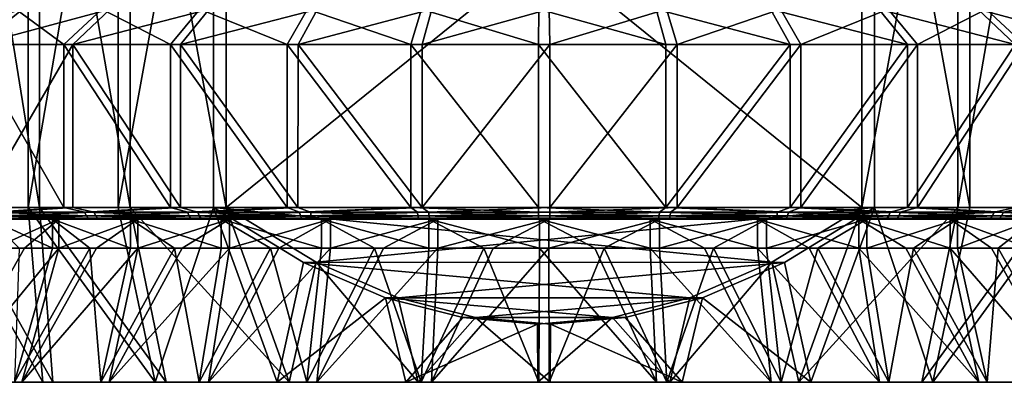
# Model space of a CAD drawing. Header units: metres. Extents: x -105 to 105, y -117 to 62.
# Tile 376 of 382: x 65.99 to 82.91, y 25.2 to 31.43. Entities that reach past the tile are written whole.
import ezdxf

# ---------------------------------------------------------------- set-up
doc = ezdxf.new("R2010")
doc.units = ezdxf.units.M
doc.layers.add('solid_509432_AD150_SW0001_01', color=7, linetype='CONTINUOUS')

msp = doc.modelspace()

# ---------------------------------------------------------------- linework, layer by layer
at = {"layer": 'solid_509432_AD150_SW0001_01'}
for points in [[(66.137978, 37.200001, -12.871583), (66.137978, 28.200001, -12.871583), (64.703178, 28.200001, -11.796444)], [(66.137978, 37.200001, -12.871583), (64.703178, 28.200001, -11.796444), (64.703178, 37.200001, -11.796444)], [(64.884377, 37.200001, 12.84654), (64.884377, 28.200001, 12.84654), (66.334839, 28.200001, 13.900463)], [(66.334839, 37.200001, 13.900463), (64.884377, 37.200001, 12.84654), (66.334839, 28.200001, 13.900463)], [(67.684135, 37.200001, -13.779483), (67.684135, 28.200001, -13.779483), (66.137978, 28.200001, -12.871583)], [(67.684135, 37.200001, -13.779483), (66.137978, 28.200001, -12.871583), (66.137978, 37.200001, -12.871583)], [(66.334839, 37.200001, 13.900463), (66.334839, 28.200001, 13.900463), (67.89418, 28.200001, 14.785527)], [(67.89418, 37.200001, 14.785527), (66.334839, 37.200001, 13.900463), (67.89418, 28.200001, 14.785527)], [(69.32209, 37.200001, -14.508655), (69.32209, 28.200001, -14.508655), (67.684135, 28.200001, -13.779483)], [(67.684135, 37.200001, -13.779483), (69.32209, 37.200001, -14.508655), (67.684135, 28.200001, -13.779483)], [(67.89418, 37.200001, 14.785527), (67.89418, 28.200001, 14.785527), (69.542679, 28.200001, 15.490534)], [(69.542679, 37.200001, 15.490534), (67.89418, 37.200001, 14.785527), (69.542679, 28.200001, 15.490534)], [(69.32209, 37.200001, -14.508655), (80.457321, 37.200001, -14.590534), (80.457321, 28.200001, -14.590534)], [(69.32209, 37.200001, -14.508655), (80.457321, 28.200001, -14.590534), (69.32209, 28.200001, -14.508655)], [(69.542679, 28.200001, 15.490534), (80.67791, 28.200001, 15.408655), (80.67791, 37.200001, 15.408655)], [(69.542679, 37.200001, 15.490534), (69.542679, 28.200001, 15.490534), (80.67791, 37.200001, 15.408655)], [(82.10582, 37.200001, -13.885528), (82.10582, 28.200001, -13.885528), (80.457321, 28.200001, -14.590534)], [(82.10582, 37.200001, -13.885528), (80.457321, 28.200001, -14.590534), (80.457321, 37.200001, -14.590534)], [(80.67791, 37.200001, 15.408655), (80.67791, 28.200001, 15.408655), (82.315865, 28.200001, 14.679482)], [(80.67791, 37.200001, 15.408655), (82.315865, 28.200001, 14.679482), (82.315865, 37.200001, 14.679482)], [(83.665161, 37.200001, -13.000463), (83.665161, 28.200001, -13.000463), (82.10582, 28.200001, -13.885528)], [(82.10582, 37.200001, -13.885528), (83.665161, 37.200001, -13.000463), (82.10582, 28.200001, -13.885528)], [(82.315865, 37.200001, 14.679482), (82.315865, 28.200001, 14.679482), (83.862022, 28.200001, 13.771583)], [(82.315865, 37.200001, 14.679482), (83.862022, 28.200001, 13.771583), (83.862022, 37.200001, 13.771583)], [(66.048622, 31.606218, 8.812734), (65.281357, 31, 9.529534), (63.919418, 31, 7.805997)], [(64.794197, 31.606218, 7.225257), (66.048622, 31.606218, 8.812734), (63.919418, 31, 7.805997)], [(65.926613, 31.606218, -7.780195), (65.148888, 31, -8.485635), (66.754074, 31, -9.985261)], [(67.547234, 31.606218, 10.172077), (66.908417, 31, 11.005393), (65.281357, 31, 9.529534)], [(66.048622, 31.606218, 8.812734), (67.547234, 31.606218, 10.172077), (65.281357, 31, 9.529534)], [(67.405075, 31.606218, -9.161429), (65.926613, 31.606218, -7.780195), (66.754074, 31, -9.985261)], [(67.405075, 31.606218, -9.161429), (66.754074, 31, -9.985261), (68.584175, 31, -11.200203)], [(69.24913, 31.606218, 11.266191), (68.756195, 31, 12.193291), (66.908417, 31, 11.005393)], [(67.547234, 31.606218, 10.172077), (69.24913, 31.606218, 11.266191), (66.908417, 31, 11.005393)], [(69.090698, 31.606218, -10.280453), (67.405075, 31.606218, -9.161429), (68.584175, 31, -11.200203)], [(69.090698, 31.606218, -10.280453), (68.584175, 31, -11.200203), (70.589264, 31, -12.097326)], [(71.107857, 31.606218, 12.065237), (70.774254, 31, 13.060832), (68.756195, 31, 12.193291)], [(69.24913, 31.606218, 11.266191), (71.107857, 31.606218, 12.065237), (68.756195, 31, 12.193291)], [(70.937469, 31.606218, -11.106745), (69.090698, 31.606218, -10.280453), (70.589264, 31, -12.097326)], [(70.937469, 31.606218, -11.106745), (70.589264, 31, -12.097326), (72.71463, 31, -12.652178)], [(73.072739, 31.606218, 12.547444), (72.907547, 31, 13.584369), (70.774254, 31, 13.060832)], [(71.107857, 31.606218, 12.065237), (73.072739, 31.606218, 12.547444), (70.774254, 31, 13.060832)], [(72.89505, 31.606218, -11.617795), (70.937469, 31.606218, -11.106745), (72.71463, 31, -12.652178)], [(72.89505, 31.606218, -11.617795), (72.71463, 31, -12.652178), (74.902206, 31, -12.849641)], [(72.89505, 31.606218, -11.617795), (74.902206, 31, -12.849641), (74.909927, 31.606218, -11.799669)], [(72.907547, 31, 13.584369), (75.090073, 31.606218, 12.699669), (75.097794, 31, 13.74964)], [(73.072739, 31.606218, 12.547444), (75.090073, 31.606218, 12.699669), (72.907547, 31, 13.584369)], [(74.909927, 31.606218, -11.799669), (74.902206, 31, -12.849641), (77.092453, 31, -12.684369)], [(76.927261, 31.606218, -11.647445), (74.909927, 31.606218, -11.799669), (77.092453, 31, -12.684369)], [(75.090073, 31.606218, 12.699669), (77.10495, 31.606218, 12.517795), (75.097794, 31, 13.74964)], [(77.10495, 31.606218, 12.517795), (77.28537, 31, 13.552178), (75.097794, 31, 13.74964)], [(76.927261, 31.606218, -11.647445), (77.092453, 31, -12.684369), (79.225746, 31, -12.160831)], [(78.892143, 31.606218, -11.165236), (76.927261, 31.606218, -11.647445), (79.225746, 31, -12.160831)], [(77.10495, 31.606218, 12.517795), (79.062531, 31.606218, 12.006744), (77.28537, 31, 13.552178)], [(79.062531, 31.606218, 12.006744), (79.410736, 31, 12.997327), (77.28537, 31, 13.552178)], [(78.892143, 31.606218, -11.165236), (79.225746, 31, -12.160831), (81.243805, 31, -11.293291)], [(80.75087, 31.606218, -10.366192), (78.892143, 31.606218, -11.165236), (81.243805, 31, -11.293291)], [(79.062531, 31.606218, 12.006744), (80.909302, 31.606218, 11.180452), (79.410736, 31, 12.997327)], [(80.909302, 31.606218, 11.180452), (81.415825, 31, 12.100203), (79.410736, 31, 12.997327)], [(80.75087, 31.606218, -10.366192), (81.243805, 31, -11.293291), (83.091583, 31, -10.105392)], [(82.452766, 31.606218, -9.272078), (80.75087, 31.606218, -10.366192), (83.091583, 31, -10.105392)], [(80.909302, 31.606218, 11.180452), (82.594925, 31.606218, 10.061429), (81.415825, 31, 12.100203)], [(82.594925, 31.606218, 10.061429), (83.245926, 31, 10.885261), (81.415825, 31, 12.100203)], [(82.452766, 31.606218, -9.272078), (83.091583, 31, -10.105392), (84.718643, 31, -8.629534)], [(83.951378, 31.606218, -7.912734), (82.452766, 31.606218, -9.272078), (84.718643, 31, -8.629534)], [(82.594925, 31.606218, 10.061429), (84.073387, 31.606218, 8.680195), (83.245926, 31, 10.885261)], [(65.148888, 31, -8.485635), (65.148903, 28.200001, -8.485652), (66.754021, 28.200001, -9.985219)], [(66.754074, 31, -9.985261), (65.148888, 31, -8.485635), (66.754021, 28.200001, -9.985219)], [(65.281357, 31, 9.529534), (66.908417, 31, 11.005393), (65.281372, 28.200001, 9.529552)], [(66.908417, 31, 11.005393), (66.908363, 28.200001, 11.005352), (65.281372, 28.200001, 9.529552)], [(66.754074, 31, -9.985261), (66.754021, 28.200001, -9.985219), (68.584061, 28.200001, -11.20014)], [(68.584175, 31, -11.200203), (66.754074, 31, -9.985261), (68.584061, 28.200001, -11.20014)], [(66.908417, 31, 11.005393), (68.756081, 28.200001, 12.19323), (66.908363, 28.200001, 11.005352)], [(66.908417, 31, 11.005393), (68.756195, 31, 12.193291), (68.756081, 28.200001, 12.19323)], [(68.584175, 31, -11.200203), (68.584061, 28.200001, -11.20014), (70.589119, 28.200001, -12.097276)], [(70.589264, 31, -12.097326), (68.584175, 31, -11.200203), (70.589119, 28.200001, -12.097276)], [(68.756195, 31, 12.193291), (70.774109, 28.200001, 13.060783), (68.756081, 28.200001, 12.19323)], [(68.756195, 31, 12.193291), (70.774254, 31, 13.060832), (70.774109, 28.200001, 13.060783)], [(70.589264, 31, -12.097326), (70.589119, 28.200001, -12.097276), (72.714493, 28.200001, -12.652154)], [(72.71463, 31, -12.652178), (70.589264, 31, -12.097326), (72.714493, 28.200001, -12.652154)], [(70.774254, 31, 13.060832), (72.90741, 28.200001, 13.584347), (70.774109, 28.200001, 13.060783)], [(70.774254, 31, 13.060832), (72.907547, 31, 13.584369), (72.90741, 28.200001, 13.584347)], [(72.71463, 31, -12.652178), (72.714493, 28.200001, -12.652154), (74.902206, 28.200001, -12.849641)], [(72.71463, 31, -12.652178), (74.902206, 28.200001, -12.849641), (74.902206, 31, -12.849641)], [(72.90741, 28.200001, 13.584347), (75.097794, 31, 13.74964), (75.097794, 28.200001, 13.74964)], [(72.907547, 31, 13.584369), (75.097794, 31, 13.74964), (72.90741, 28.200001, 13.584347)], [(74.902206, 31, -12.849641), (74.902206, 28.200001, -12.849641), (77.09259, 28.200001, -12.684347)], [(77.092453, 31, -12.684369), (74.902206, 31, -12.849641), (77.09259, 28.200001, -12.684347)], [(77.28537, 31, 13.552178), (77.285507, 28.200001, 13.552155), (75.097794, 28.200001, 13.74964)], [(75.097794, 31, 13.74964), (77.28537, 31, 13.552178), (75.097794, 28.200001, 13.74964)], [(79.225746, 31, -12.160831), (77.092453, 31, -12.684369), (77.09259, 28.200001, -12.684347)], [(79.225746, 31, -12.160831), (77.09259, 28.200001, -12.684347), (79.225891, 28.200001, -12.160783)], [(77.28537, 31, 13.552178), (79.410736, 31, 12.997327), (77.285507, 28.200001, 13.552155)], [(79.410736, 31, 12.997327), (79.410881, 28.200001, 12.997275), (77.285507, 28.200001, 13.552155)], [(81.243805, 31, -11.293291), (79.225746, 31, -12.160831), (79.225891, 28.200001, -12.160783)], [(81.243805, 31, -11.293291), (79.225891, 28.200001, -12.160783), (81.243919, 28.200001, -11.29323)], [(79.410736, 31, 12.997327), (81.415825, 31, 12.100203), (79.410881, 28.200001, 12.997275)], [(81.415825, 31, 12.100203), (81.415939, 28.200001, 12.10014), (79.410881, 28.200001, 12.997275)], [(83.091583, 31, -10.105392), (81.243805, 31, -11.293291), (81.243919, 28.200001, -11.29323)], [(83.091583, 31, -10.105392), (81.243919, 28.200001, -11.29323), (83.091637, 28.200001, -10.105351)], [(81.415825, 31, 12.100203), (83.245926, 31, 10.885261), (81.415939, 28.200001, 12.10014)], [(83.245926, 31, 10.885261), (83.245979, 28.200001, 10.885219), (81.415939, 28.200001, 12.10014)], [(64.703178, 28.200001, -11.796444), (66.391083, 25.200001, -11.217754), (64.671837, 25.200001, -9.727381)], [(64.703178, 28.200001, -11.796444), (66.137978, 28.200001, -12.871583), (66.391083, 25.200001, -11.217754)], [(64.884377, 28.200001, 12.84654), (64.822617, 25.200001, 10.778161), (66.563591, 25.200001, 12.243091)], [(66.334839, 28.200001, 13.900463), (64.884377, 28.200001, 12.84654), (66.563591, 25.200001, 12.243091)], [(65.53743, 28.123463, -8.87443), (66.754021, 28.200001, -9.985219), (65.148903, 28.200001, -8.485652)], [(65.675568, 28.123463, 9.912573), (65.281372, 28.200001, 9.529552), (66.908363, 28.200001, 11.005352)], [(65.53743, 28.123463, -8.87443), (67.112587, 28.123463, -10.239902), (66.754021, 28.200001, -9.985219)], [(67.138359, 28.058523, -10.204971), (67.112587, 28.123463, -10.239902), (65.53743, 28.123463, -8.87443)], [(65.568344, 28.058523, -8.84396), (67.138359, 28.058523, -10.204971), (65.53743, 28.123463, -8.87443)], [(67.270645, 28.123463, 11.254735), (65.675568, 28.123463, 9.912573), (66.908363, 28.200001, 11.005352)], [(65.706039, 28.058523, 9.881653), (65.675568, 28.123463, 9.912573), (67.270645, 28.123463, 11.254735)], [(67.295898, 28.058523, 11.219429), (65.706039, 28.058523, 9.881653), (67.270645, 28.123463, 11.254735)], [(66.137978, 28.200001, -12.871583), (68.322372, 25.200001, -12.420867), (66.391083, 25.200001, -11.217754)], [(66.137978, 28.200001, -12.871583), (67.684135, 28.200001, -13.779483), (68.322372, 25.200001, -12.420867)], [(66.334839, 28.200001, 13.900463), (66.563591, 25.200001, 12.243091), (68.512367, 25.200001, 13.417674)], [(67.89418, 28.200001, 14.785527), (66.334839, 28.200001, 13.900463), (68.512367, 25.200001, 13.417674)], [(67.112587, 28.123463, -10.239902), (68.584061, 28.200001, -11.20014), (66.754021, 28.200001, -9.985219)], [(67.270645, 28.123463, 11.254735), (66.908363, 28.200001, 11.005352), (68.756081, 28.200001, 12.19323)], [(67.112587, 28.123463, -10.239902), (68.881966, 28.123463, -11.342155), (68.584061, 28.200001, -11.20014)], [(68.901955, 28.058523, -11.303622), (68.881966, 28.123463, -11.342155), (67.112587, 28.123463, -10.239902)], [(67.138359, 28.058523, -10.204971), (68.901955, 28.058523, -11.303622), (67.112587, 28.123463, -10.239902)], [(69.056038, 28.123463, 12.330849), (67.270645, 28.123463, 11.254735), (68.756081, 28.200001, 12.19323)], [(67.295898, 28.058523, 11.219429), (67.270645, 28.123463, 11.254735), (69.056038, 28.123463, 12.330849)], [(69.075462, 28.058523, 12.292027), (67.295898, 28.058523, 11.219429), (69.056038, 28.123463, 12.330849)], [(67.684135, 28.200001, -13.779483), (69.32209, 28.200001, -14.508655), (68.322372, 25.200001, -12.420867)], [(67.89418, 28.200001, 14.785527), (68.512367, 25.200001, 13.417674), (70.62072, 25.200001, 14.272875)], [(69.542679, 28.200001, 15.490534), (67.89418, 28.200001, 14.785527), (70.62072, 25.200001, 14.272875)], [(69.32209, 28.200001, -14.508655), (70.417923, 25.200001, -13.306981), (68.322372, 25.200001, -12.420867)], [(68.881966, 28.123463, -11.342155), (70.589119, 28.200001, -12.097276), (68.584061, 28.200001, -11.20014)], [(69.056038, 28.123463, 12.330849), (68.756081, 28.200001, 12.19323), (70.774109, 28.200001, 13.060783)], [(68.881966, 28.123463, -11.342155), (70.801987, 28.123463, -12.154046), (70.589119, 28.200001, -12.097276)], [(70.815704, 28.058523, -12.11286), (70.801987, 28.123463, -12.154046), (68.881966, 28.123463, -11.342155)], [(68.901955, 28.058523, -11.303622), (70.815704, 28.058523, -12.11286), (68.881966, 28.123463, -11.342155)], [(70.987793, 28.123463, 13.114417), (69.056038, 28.123463, 12.330849), (70.774109, 28.200001, 13.060783)], [(69.075462, 28.058523, 12.292027), (69.056038, 28.123463, 12.330849), (70.987793, 28.123463, 13.114417)], [(71.0009, 28.058523, 13.073033), (69.075462, 28.058523, 12.292027), (70.987793, 28.123463, 13.114417)], [(70.870224, 27.25848, -14.520039), (70.417923, 25.200001, -13.306981), (69.32209, 28.200001, -14.508655)], [(69.32209, 28.200001, -14.508655), (80.457321, 28.200001, -14.590534), (78.913452, 27.260691, -14.579182)], [(70.870224, 27.25848, -14.520039), (69.32209, 28.200001, -14.508655), (78.913452, 27.260691, -14.579182)], [(71.086548, 27.260691, 15.479181), (69.542679, 28.200001, 15.490534), (70.62072, 25.200001, 14.272875)], [(71.086548, 27.260691, 15.479181), (80.67791, 28.200001, 15.408655), (69.542679, 28.200001, 15.490534)], [(70.801987, 28.123463, -12.154046), (72.714493, 28.200001, -12.652154), (70.589119, 28.200001, -12.097276)], [(70.987793, 28.123463, 13.114417), (70.774109, 28.200001, 13.060783), (72.90741, 28.200001, 13.584347)], [(70.801987, 28.123463, -12.154046), (72.825378, 28.123463, -12.655582), (72.714493, 28.200001, -12.652154)], [(72.832489, 28.058523, -12.612758), (72.825378, 28.123463, -12.655582), (70.801987, 28.123463, -12.154046)], [(70.815704, 28.058523, -12.11286), (72.832489, 28.058523, -12.612758), (70.801987, 28.123463, -12.154046)], [(73.018341, 28.123463, 13.586144), (70.987793, 28.123463, 13.114417), (72.90741, 28.200001, 13.584347)], [(71.0009, 28.058523, 13.073033), (70.987793, 28.123463, 13.114417), (73.018341, 28.123463, 13.586144)], [(73.024811, 28.058523, 13.54322), (71.0009, 28.058523, 13.073033), (73.018341, 28.123463, 13.586144)], [(71.086548, 27.260691, 15.479181), (79.129776, 27.25848, 15.420038), (80.67791, 28.200001, 15.408655)], [(74.902321, 28.123463, -12.834416), (74.902206, 28.200001, -12.849641), (72.714493, 28.200001, -12.652154)], [(72.825378, 28.123463, -12.655582), (74.902321, 28.123463, -12.834416), (72.714493, 28.200001, -12.652154)], [(74.902634, 28.058523, -12.791008), (74.902321, 28.123463, -12.834416), (72.825378, 28.123463, -12.655582)], [(72.832489, 28.058523, -12.612758), (74.902634, 28.058523, -12.791008), (72.825378, 28.123463, -12.655582)], [(73.018341, 28.123463, 13.586144), (72.90741, 28.200001, 13.584347), (75.097794, 28.200001, 13.74964)], [(75.097679, 28.123463, 13.734417), (73.018341, 28.123463, 13.586144), (75.097794, 28.200001, 13.74964)], [(73.024811, 28.058523, 13.54322), (73.018341, 28.123463, 13.586144), (75.097679, 28.123463, 13.734417)], [(75.097366, 28.058523, 13.691008), (73.024811, 28.058523, 13.54322), (75.097679, 28.123463, 13.734417)], [(76.981659, 28.123463, -12.686145), (77.09259, 28.200001, -12.684347), (74.902206, 28.200001, -12.849641)], [(76.981659, 28.123463, -12.686145), (74.902206, 28.200001, -12.849641), (74.902321, 28.123463, -12.834416)], [(76.975189, 28.058523, -12.64322), (74.902321, 28.123463, -12.834416), (74.902634, 28.058523, -12.791008)], [(76.975189, 28.058523, -12.64322), (76.981659, 28.123463, -12.686145), (74.902321, 28.123463, -12.834416)], [(77.174622, 28.123463, 13.555583), (75.097366, 28.058523, 13.691008), (75.097679, 28.123463, 13.734417)], [(77.167511, 28.058523, 13.512758), (75.097366, 28.058523, 13.691008), (77.174622, 28.123463, 13.555583)], [(75.097679, 28.123463, 13.734417), (75.097794, 28.200001, 13.74964), (77.285507, 28.200001, 13.552155)], [(77.174622, 28.123463, 13.555583), (75.097679, 28.123463, 13.734417), (77.285507, 28.200001, 13.552155)], [(76.975189, 28.058523, -12.64322), (78.9991, 28.058523, -12.173034), (76.981659, 28.123463, -12.686145)], [(76.981659, 28.123463, -12.686145), (79.012207, 28.123463, -12.214417), (77.09259, 28.200001, -12.684347)], [(78.9991, 28.058523, -12.173034), (79.012207, 28.123463, -12.214417), (76.981659, 28.123463, -12.686145)], [(79.012207, 28.123463, -12.214417), (79.225891, 28.200001, -12.160783), (77.09259, 28.200001, -12.684347)], [(77.167511, 28.058523, 13.512758), (77.174622, 28.123463, 13.555583), (79.198013, 28.123463, 13.054046)], [(79.184296, 28.058523, 13.01286), (77.167511, 28.058523, 13.512758), (79.198013, 28.123463, 13.054046)], [(79.198013, 28.123463, 13.054046), (77.174622, 28.123463, 13.555583), (77.285507, 28.200001, 13.552155)], [(79.198013, 28.123463, 13.054046), (77.285507, 28.200001, 13.552155), (79.410881, 28.200001, 12.997275)], [(78.913452, 27.260691, -14.579182), (80.457321, 28.200001, -14.590534), (79.37928, 25.200001, -13.372875)], [(78.9991, 28.058523, -12.173034), (80.924538, 28.058523, -11.392026), (79.012207, 28.123463, -12.214417)], [(79.012207, 28.123463, -12.214417), (80.943962, 28.123463, -11.430849), (79.225891, 28.200001, -12.160783)], [(80.924538, 28.058523, -11.392026), (80.943962, 28.123463, -11.430849), (79.012207, 28.123463, -12.214417)], [(80.67791, 28.200001, 15.408655), (79.129776, 27.25848, 15.420038), (79.582077, 25.200001, 14.206981)], [(79.184296, 28.058523, 13.01286), (79.198013, 28.123463, 13.054046), (81.118034, 28.123463, 12.242155)], [(81.098045, 28.058523, 12.203623), (79.184296, 28.058523, 13.01286), (81.118034, 28.123463, 12.242155)], [(81.118034, 28.123463, 12.242155), (79.198013, 28.123463, 13.054046), (79.410881, 28.200001, 12.997275)], [(80.943962, 28.123463, -11.430849), (81.243919, 28.200001, -11.29323), (79.225891, 28.200001, -12.160783)], [(82.10582, 28.200001, -13.885528), (81.487633, 25.200001, -12.517673), (79.37928, 25.200001, -13.372875)], [(80.457321, 28.200001, -14.590534), (82.10582, 28.200001, -13.885528), (79.37928, 25.200001, -13.372875)], [(81.118034, 28.123463, 12.242155), (79.410881, 28.200001, 12.997275), (81.415939, 28.200001, 12.10014)], [(80.67791, 28.200001, 15.408655), (79.582077, 25.200001, 14.206981), (81.677628, 25.200001, 13.320868)], [(82.315865, 28.200001, 14.679482), (80.67791, 28.200001, 15.408655), (81.677628, 25.200001, 13.320868)], [(80.924538, 28.058523, -11.392026), (82.704102, 28.058523, -10.319429), (80.943962, 28.123463, -11.430849)], [(80.943962, 28.123463, -11.430849), (82.729355, 28.123463, -10.354735), (81.243919, 28.200001, -11.29323)], [(82.704102, 28.058523, -10.319429), (82.729355, 28.123463, -10.354735), (80.943962, 28.123463, -11.430849)], [(81.098045, 28.058523, 12.203623), (81.118034, 28.123463, 12.242155), (82.887413, 28.123463, 11.139903)], [(82.861641, 28.058523, 11.104972), (81.098045, 28.058523, 12.203623), (82.887413, 28.123463, 11.139903)], [(82.887413, 28.123463, 11.139903), (81.118034, 28.123463, 12.242155), (81.415939, 28.200001, 12.10014)], [(82.729355, 28.123463, -10.354735), (83.091637, 28.200001, -10.105351), (81.243919, 28.200001, -11.29323)], [(82.887413, 28.123463, 11.139903), (81.415939, 28.200001, 12.10014), (83.245979, 28.200001, 10.885219)], [(83.665161, 28.200001, -13.000463), (83.436409, 25.200001, -11.343091), (81.487633, 25.200001, -12.517673)], [(82.10582, 28.200001, -13.885528), (83.665161, 28.200001, -13.000463), (81.487633, 25.200001, -12.517673)], [(83.862022, 28.200001, 13.771583), (81.677628, 25.200001, 13.320868), (83.608917, 25.200001, 12.117754)], [(83.862022, 28.200001, 13.771583), (82.315865, 28.200001, 14.679482), (81.677628, 25.200001, 13.320868)], [(82.704102, 28.058523, -10.319429), (84.293961, 28.058523, -8.981652), (82.729355, 28.123463, -10.354735)], [(82.729355, 28.123463, -10.354735), (84.324432, 28.123463, -9.012573), (83.091637, 28.200001, -10.105351)], [(84.293961, 28.058523, -8.981652), (84.324432, 28.123463, -9.012573), (82.729355, 28.123463, -10.354735)], [(82.861641, 28.058523, 11.104972), (82.887413, 28.123463, 11.139903), (84.46257, 28.123463, 9.774429)], [(84.431656, 28.058523, 9.74396), (82.861641, 28.058523, 11.104972), (84.46257, 28.123463, 9.774429)], [(84.46257, 28.123463, 9.774429), (82.887413, 28.123463, 11.139903), (83.245979, 28.200001, 10.885219)], [(65.614624, 28.015163, -8.798356), (65.299408, 28, -8.353887), (66.881363, 28, -9.830936)], [(66.560242, 28, -6.526601), (66.881363, 28, -9.830936), (65.299408, 28, -8.353887)], [(65.476952, 28, -4.954995), (66.560242, 28, -6.526601), (65.299408, 28, -8.353887)], [(65.751648, 28.015163, 9.835372), (67.033424, 28, 10.849216), (65.429924, 28, 9.395589)], [(65.557465, 28, 5.994452), (65.429924, 28, 9.395589), (67.033424, 28, 10.849216)], [(66.560249, 27.5, -6.526613), (66.560242, 28, -6.526601), (65.476952, 28, -4.954995)], [(66.560249, 27.5, -6.526613), (65.476952, 28, -4.954995), (65.984406, 27.5, -5.764625)], [(66.66375, 28, 7.549958), (65.557465, 28, 5.994452), (67.033424, 28, 10.849216)], [(65.557465, 27.5, 5.994463), (65.557465, 28, 5.994452), (66.66375, 28, 7.549958)], [(65.557465, 27.5, 5.994463), (66.66375, 28, 7.549958), (66.076767, 27.5, 6.796532)], [(67.176941, 28.015163, -10.152689), (67.138359, 28.058523, -10.204971), (65.568344, 28.058523, -8.84396)], [(65.614624, 28.015163, -8.798356), (67.176941, 28.015163, -10.152689), (65.568344, 28.058523, -8.84396)], [(65.614624, 28.015163, -8.798356), (66.881363, 28, -9.830936), (67.176941, 28.015163, -10.152689)], [(65.751648, 28.015163, 9.835372), (65.706039, 28.058523, 9.881653), (67.295898, 28.058523, 11.219429)], [(67.333702, 28.015163, 11.166584), (65.751648, 28.015163, 9.835372), (67.295898, 28.058523, 11.219429)], [(67.333702, 28.015163, 11.166584), (67.033424, 28, 10.849216), (65.751648, 28.015163, 9.835372)], [(66.076767, 27.5, 6.796532), (66.66375, 28, 7.549958), (66.663757, 27.5, 7.54997)], [(66.560242, 28, -6.526601), (67.900009, 28, -7.886221), (66.881363, 28, -9.830936)], [(67.900017, 27.5, -7.886232), (67.900009, 28, -7.886221), (66.560242, 28, -6.526601)], [(67.200485, 27.5, -7.235705), (66.560242, 28, -6.526601), (66.560249, 27.5, -6.526613)], [(67.900017, 27.5, -7.886232), (66.560242, 28, -6.526601), (67.200485, 27.5, -7.235705)], [(68.023361, 28, 8.889729), (66.66375, 28, 7.549958), (67.033424, 28, 10.849216)], [(66.663757, 27.5, 7.54997), (66.66375, 28, 7.549958), (68.023361, 28, 8.889729)], [(66.663757, 27.5, 7.54997), (68.023361, 28, 8.889729), (67.314354, 27.5, 8.24957)], [(67.176941, 28.015163, -10.152689), (66.881363, 28, -9.830936), (68.685089, 28, -11.02745)], [(67.900009, 28, -7.886221), (68.685089, 28, -11.02745), (66.881363, 28, -9.830936)], [(67.333702, 28.015163, 11.166584), (68.854553, 28, 12.019073), (67.033424, 28, 10.849216)], [(68.023361, 28, 8.889729), (67.033424, 28, 10.849216), (68.854553, 28, 12.019073)], [(68.931877, 28.015163, -11.245949), (68.901955, 28.058523, -11.303622), (67.138359, 28.058523, -10.204971)], [(67.176941, 28.015163, -10.152689), (68.931877, 28.015163, -11.245949), (67.138359, 28.058523, -10.204971)], [(67.176941, 28.015163, -10.152689), (68.685089, 28, -11.02745), (68.931877, 28.015163, -11.245949)], [(67.333702, 28.015163, 11.166584), (67.295898, 28.058523, 11.219429), (69.075462, 28.058523, 12.292027)], [(67.314354, 27.5, 8.24957), (68.023361, 28, 8.889729), (68.023376, 27.5, 8.889739)], [(69.10453, 28.015163, 12.233918), (67.333702, 28.015163, 11.166584), (69.075462, 28.058523, 12.292027)], [(69.10453, 28.015163, 12.233918), (68.854553, 28, 12.019073), (67.333702, 28.015163, 11.166584)], [(67.900009, 28, -7.886221), (69.455513, 28, -8.992517), (68.685089, 28, -11.02745)], [(69.455521, 27.5, -8.992525), (69.455513, 28, -8.992517), (67.900009, 28, -7.886221)], [(68.653465, 27.5, -8.473228), (67.900009, 28, -7.886221), (67.900017, 27.5, -7.886232)], [(69.455521, 27.5, -8.992525), (67.900009, 28, -7.886221), (68.653465, 27.5, -8.473228)], [(69.594971, 28, 9.973031), (68.023361, 28, 8.889729), (68.854553, 28, 12.019073)], [(68.023376, 27.5, 8.889739), (68.023361, 28, 8.889729), (69.594971, 28, 9.973031)], [(68.023376, 27.5, 8.889739), (69.594971, 28, 9.973031), (68.78537, 27.5, 9.465591)], [(68.931877, 28.015163, -11.245949), (68.685089, 28, -11.02745), (70.660614, 28, -11.910409)], [(69.455513, 28, -8.992517), (70.660614, 28, -11.910409), (68.685089, 28, -11.02745)], [(68.78537, 27.5, 9.465591), (69.594971, 28, 9.973031), (69.594978, 27.5, 9.973039)], [(69.10453, 28.015163, 12.233918), (70.84285, 28, 12.872886), (68.854553, 28, 12.019073)], [(69.594971, 28, 9.973031), (68.854553, 28, 12.019073), (70.84285, 28, 12.872886)], [(70.836235, 28.015163, -12.051215), (70.815704, 28.058523, -12.11286), (68.901955, 28.058523, -11.303622)], [(68.931877, 28.015163, -11.245949), (70.836235, 28.015163, -12.051215), (68.901955, 28.058523, -11.303622)], [(68.931877, 28.015163, -11.245949), (70.660614, 28, -11.910409), (70.836235, 28.015163, -12.051215)], [(69.10453, 28.015163, 12.233918), (69.075462, 28.058523, 12.292027), (71.0009, 28.058523, 13.073033)], [(71.020523, 28.015163, 13.011093), (69.10453, 28.015163, 12.233918), (71.0009, 28.058523, 13.073033)], [(71.020523, 28.015163, 13.011093), (70.84285, 28, 12.872886), (69.10453, 28.015163, 12.233918)], [(69.455513, 28, -8.992517), (71.179459, 28, -9.811871), (70.660614, 28, -11.910409)], [(71.179474, 27.5, -9.811873), (71.179459, 28, -9.811871), (69.455513, 28, -8.992517)], [(70.299332, 27.5, -9.439701), (69.455513, 28, -8.992517), (69.455521, 27.5, -8.992525)], [(71.179474, 27.5, -9.811873), (69.455513, 28, -8.992517), (70.299332, 27.5, -9.439701)], [(71.33078, 28, 10.766944), (69.594971, 28, 9.973031), (70.84285, 28, 12.872886)], [(69.594978, 27.5, 9.973039), (69.594971, 28, 9.973031), (71.33078, 28, 10.766944)], [(69.594978, 27.5, 9.973039), (71.33078, 28, 10.766944), (70.445274, 27.5, 10.407758)], [(70.445274, 27.5, 10.407758), (71.33078, 28, 10.766944), (71.330788, 27.5, 10.766947)], [(70.836235, 28.015163, -12.051215), (70.660614, 28, -11.910409), (71.69677, 28, -12.226697)], [(71.179459, 28, -9.811871), (71.69677, 28, -12.226697), (70.660614, 28, -11.910409)], [(72.843124, 28.015163, -12.54866), (72.832489, 28.058523, -12.612758), (70.815704, 28.058523, -12.11286)], [(70.836235, 28.015163, -12.051215), (72.843124, 28.015163, -12.54866), (70.815704, 28.058523, -12.11286)], [(70.836235, 28.015163, -12.051215), (71.69677, 28, -12.226697), (72.755714, 28, -12.456324)], [(70.836235, 28.015163, -12.051215), (72.755714, 28, -12.456324), (72.843124, 28.015163, -12.54866)], [(71.020523, 28.015163, 13.011093), (71.883545, 28, 13.173903), (70.84285, 28, 12.872886)], [(71.33078, 28, 10.766944), (70.84285, 28, 12.872886), (71.883545, 28, 13.173903)], [(71.020523, 28.015163, 13.011093), (71.0009, 28.058523, 13.073033), (73.024811, 28.058523, 13.54322)], [(73.034508, 28.015163, 13.478972), (71.020523, 28.015163, 13.011093), (73.024811, 28.058523, 13.54322)], [(73.034508, 28.015163, 13.478972), (71.883545, 28, 13.173903), (71.020523, 28.015163, 13.011093)], [(71.179459, 28, -9.811871), (73.01944, 28, -10.319396), (71.69677, 28, -12.226697)], [(73.019447, 27.5, -10.319397), (73.01944, 28, -10.319396), (71.179459, 28, -9.811871)], [(72.088104, 27.5, -10.105727), (71.179459, 28, -9.811871), (71.179474, 27.5, -9.811873)], [(73.019447, 27.5, -10.319397), (71.179459, 28, -9.811871), (72.088104, 27.5, -10.105727)], [(71.33078, 28, 10.766944), (71.883545, 28, 13.173903), (72.945755, 28, 13.387932)], [(73.178024, 28, 11.247356), (71.33078, 28, 10.766944), (72.945755, 28, 13.387932)], [(71.330788, 27.5, 10.766947), (71.33078, 28, 10.766944), (73.178024, 28, 11.247356)], [(71.330788, 27.5, 10.766947), (73.178024, 28, 11.247356), (72.243645, 27.5, 11.047406)], [(73.01944, 28, -10.319396), (72.755714, 28, -12.456324), (71.69677, 28, -12.226697)], [(73.034508, 28.015163, 13.478972), (72.945755, 28, 13.387932), (71.883545, 28, 13.173903)], [(72.243645, 27.5, 11.047406), (73.178024, 28, 11.247356), (73.178032, 27.5, 11.247357)], [(72.843124, 28.015163, -12.54866), (72.755714, 28, -12.456324), (74.903679, 28, -12.649646)], [(74.903679, 28, -12.649646), (72.755714, 28, -12.456324), (74.919487, 28, -10.499704)], [(73.01944, 28, -10.319396), (74.919487, 28, -10.499704), (72.755714, 28, -12.456324)], [(74.903114, 28.015163, -12.726035), (74.902634, 28.058523, -12.791008), (72.832489, 28.058523, -12.612758)], [(72.843124, 28.015163, -12.54866), (74.903114, 28.015163, -12.726035), (72.832489, 28.058523, -12.612758)], [(72.843124, 28.015163, -12.54866), (74.903679, 28, -12.649646), (74.903114, 28.015163, -12.726035)], [(75.096886, 28.015163, 13.626036), (75.096321, 28, 13.549645), (72.945755, 28, 13.387932)], [(75.096886, 28.015163, 13.626036), (72.945755, 28, 13.387932), (73.034508, 28.015163, 13.478972)], [(73.178024, 28, 11.247356), (72.945755, 28, 13.387932), (75.096321, 28, 13.549645)], [(73.01944, 28, -10.319396), (74.919487, 27.5, -10.499704), (74.919487, 28, -10.499704)], [(73.965408, 27.5, -10.451015), (74.919487, 27.5, -10.499704), (73.01944, 28, -10.319396)], [(73.965408, 27.5, -10.451015), (73.01944, 28, -10.319396), (73.019447, 27.5, -10.319397)], [(73.034508, 28.015163, 13.478972), (73.024811, 28.058523, 13.54322), (75.097366, 28.058523, 13.691008)], [(75.096886, 28.015163, 13.626036), (73.034508, 28.015163, 13.478972), (75.097366, 28.058523, 13.691008)], [(73.178024, 28, 11.247356), (75.096321, 28, 13.549645), (75.080513, 28, 11.399704)], [(73.178032, 27.5, 11.247357), (73.178024, 28, 11.247356), (75.080513, 28, 11.399704)], [(73.178032, 27.5, 11.247357), (75.080513, 28, 11.399704), (74.125832, 27.5, 11.36505)], [(74.125832, 27.5, 11.36505), (75.080513, 28, 11.399704), (75.080513, 27.5, 11.399704)], [(76.965492, 28.015163, -12.578973), (74.902634, 28.058523, -12.791008), (74.903114, 28.015163, -12.726035)], [(76.965492, 28.015163, -12.578973), (76.975189, 28.058523, -12.64322), (74.902634, 28.058523, -12.791008)], [(74.903114, 28.015163, -12.726035), (74.903679, 28, -12.649646), (77.054245, 28, -12.487932)], [(76.965492, 28.015163, -12.578973), (74.903114, 28.015163, -12.726035), (77.054245, 28, -12.487932)], [(74.903679, 28, -12.649646), (74.919487, 28, -10.499704), (76.821976, 28, -10.347357)], [(77.054245, 28, -12.487932), (74.903679, 28, -12.649646), (76.821976, 28, -10.347357)], [(74.919487, 28, -10.499704), (74.919487, 27.5, -10.499704), (75.874168, 27.5, -10.465051)], [(74.919487, 28, -10.499704), (75.874168, 27.5, -10.465051), (76.821968, 27.5, -10.347358)], [(76.821976, 28, -10.347357), (74.919487, 28, -10.499704), (76.821968, 27.5, -10.347358)], [(76.98056, 28, 11.219397), (76.034592, 27.5, 11.351015), (75.080513, 27.5, 11.399704)], [(75.080513, 28, 11.399704), (76.98056, 28, 11.219397), (75.080513, 27.5, 11.399704)], [(77.244286, 28, 13.356323), (76.98056, 28, 11.219397), (75.080513, 28, 11.399704)], [(77.244286, 28, 13.356323), (75.080513, 28, 11.399704), (75.096321, 28, 13.549645)], [(77.156876, 28.015163, 13.44866), (77.244286, 28, 13.356323), (75.096321, 28, 13.549645)], [(77.156876, 28.015163, 13.44866), (75.096321, 28, 13.549645), (75.096886, 28.015163, 13.626036)], [(77.167511, 28.058523, 13.512758), (75.096886, 28.015163, 13.626036), (75.097366, 28.058523, 13.691008)], [(77.156876, 28.015163, 13.44866), (75.096886, 28.015163, 13.626036), (77.167511, 28.058523, 13.512758)], [(76.98056, 28, 11.219397), (76.980553, 27.5, 11.219397), (76.034592, 27.5, 11.351015)], [(76.821976, 28, -10.347357), (76.821968, 27.5, -10.347358), (77.756355, 27.5, -10.147407)], [(76.821976, 28, -10.347357), (77.756355, 27.5, -10.147407), (78.669212, 27.5, -9.866947)], [(78.66922, 28, -9.866943), (76.821976, 28, -10.347357), (78.669212, 27.5, -9.866947)], [(77.054245, 28, -12.487932), (76.821976, 28, -10.347357), (78.66922, 28, -9.866943)], [(76.965492, 28.015163, -12.578973), (78.979477, 28.015163, -12.111094), (76.975189, 28.058523, -12.64322)], [(76.965492, 28.015163, -12.578973), (77.054245, 28, -12.487932), (78.116455, 28, -12.273903)], [(76.965492, 28.015163, -12.578973), (78.116455, 28, -12.273903), (78.979477, 28.015163, -12.111094)], [(78.979477, 28.015163, -12.111094), (78.9991, 28.058523, -12.173034), (76.975189, 28.058523, -12.64322)], [(78.820541, 28, 10.71187), (77.911896, 27.5, 11.005727), (76.980553, 27.5, 11.219397)], [(76.98056, 28, 11.219397), (78.820541, 28, 10.71187), (76.980553, 27.5, 11.219397)], [(78.30323, 28, 13.126697), (78.820541, 28, 10.71187), (76.98056, 28, 11.219397)], [(77.244286, 28, 13.356323), (78.30323, 28, 13.126697), (76.98056, 28, 11.219397)], [(78.116455, 28, -12.273903), (77.054245, 28, -12.487932), (78.66922, 28, -9.866943)], [(77.156876, 28.015163, 13.44866), (77.167511, 28.058523, 13.512758), (79.184296, 28.058523, 13.01286)], [(79.163765, 28.015163, 12.951215), (77.156876, 28.015163, 13.44866), (79.184296, 28.058523, 13.01286)], [(79.163765, 28.015163, 12.951215), (77.244286, 28, 13.356323), (77.156876, 28.015163, 13.44866)], [(79.163765, 28.015163, 12.951215), (78.30323, 28, 13.126697), (77.244286, 28, 13.356323)], [(78.820541, 28, 10.71187), (78.820526, 27.5, 10.711874), (77.911896, 27.5, 11.005727)], [(78.979477, 28.015163, -12.111094), (78.116455, 28, -12.273903), (79.15715, 28, -11.972886)], [(79.15715, 28, -11.972886), (78.116455, 28, -12.273903), (78.66922, 28, -9.866943)], [(79.163765, 28.015163, 12.951215), (79.339386, 28, 12.810409), (78.30323, 28, 13.126697)], [(78.30323, 28, 13.126697), (79.339386, 28, 12.810409), (78.820541, 28, 10.71187)], [(78.66922, 28, -9.866943), (78.669212, 27.5, -9.866947), (79.554726, 27.5, -9.507758)], [(78.66922, 28, -9.866943), (79.554726, 27.5, -9.507758), (80.405022, 27.5, -9.073038)], [(80.405029, 28, -9.073031), (78.66922, 28, -9.866943), (80.405022, 27.5, -9.073038)], [(79.15715, 28, -11.972886), (78.66922, 28, -9.866943), (80.405029, 28, -9.073031)], [(80.544487, 28, 9.892518), (79.700668, 27.5, 10.339702), (78.820526, 27.5, 10.711874)], [(78.820541, 28, 10.71187), (80.544487, 28, 9.892518), (78.820526, 27.5, 10.711874)], [(79.339386, 28, 12.810409), (80.544487, 28, 9.892518), (78.820541, 28, 10.71187)], [(78.979477, 28.015163, -12.111094), (80.89547, 28.015163, -11.333919), (78.9991, 28.058523, -12.173034)], [(78.979477, 28.015163, -12.111094), (79.15715, 28, -11.972886), (80.89547, 28.015163, -11.333919)], [(80.89547, 28.015163, -11.333919), (80.924538, 28.058523, -11.392026), (78.9991, 28.058523, -12.173034)], [(80.89547, 28.015163, -11.333919), (79.15715, 28, -11.972886), (81.145447, 28, -11.119074)], [(81.145447, 28, -11.119074), (79.15715, 28, -11.972886), (80.405029, 28, -9.073031)], [(79.163765, 28.015163, 12.951215), (79.184296, 28.058523, 13.01286), (81.098045, 28.058523, 12.203623)], [(81.068123, 28.015163, 12.145948), (79.163765, 28.015163, 12.951215), (81.098045, 28.058523, 12.203623)], [(81.068123, 28.015163, 12.145948), (79.339386, 28, 12.810409), (79.163765, 28.015163, 12.951215)], [(81.068123, 28.015163, 12.145948), (81.314911, 28, 11.927449), (79.339386, 28, 12.810409)], [(79.339386, 28, 12.810409), (81.314911, 28, 11.927449), (80.544487, 28, 9.892518)], [(80.544487, 28, 9.892518), (80.544479, 27.5, 9.892525), (79.700668, 27.5, 10.339702)], [(80.405029, 28, -9.073031), (80.405022, 27.5, -9.073038), (81.21463, 27.5, -8.565592)], [(80.405029, 28, -9.073031), (81.21463, 27.5, -8.565592), (81.976624, 27.5, -7.989739)], [(81.976639, 28, -7.989729), (80.405029, 28, -9.073031), (81.976624, 27.5, -7.989739)], [(81.145447, 28, -11.119074), (80.405029, 28, -9.073031), (81.976639, 28, -7.989729)], [(82.099991, 28, 8.786222), (81.346535, 27.5, 9.373227), (80.544479, 27.5, 9.892525)], [(80.544487, 28, 9.892518), (82.099991, 28, 8.786222), (80.544479, 27.5, 9.892525)], [(81.314911, 28, 11.927449), (82.099991, 28, 8.786222), (80.544487, 28, 9.892518)], [(80.89547, 28.015163, -11.333919), (82.666298, 28.015163, -10.266584), (80.924538, 28.058523, -11.392026)], [(80.89547, 28.015163, -11.333919), (81.145447, 28, -11.119074), (82.666298, 28.015163, -10.266584)], [(82.666298, 28.015163, -10.266584), (82.704102, 28.058523, -10.319429), (80.924538, 28.058523, -11.392026)], [(81.068123, 28.015163, 12.145948), (81.098045, 28.058523, 12.203623), (82.861641, 28.058523, 11.104972)], [(82.823059, 28.015163, 11.052689), (81.068123, 28.015163, 12.145948), (82.861641, 28.058523, 11.104972)], [(82.823059, 28.015163, 11.052689), (81.314911, 28, 11.927449), (81.068123, 28.015163, 12.145948)], [(82.666298, 28.015163, -10.266584), (81.145447, 28, -11.119074), (82.966576, 28, -9.949216)], [(82.966576, 28, -9.949216), (81.145447, 28, -11.119074), (81.976639, 28, -7.989729)], [(82.823059, 28.015163, 11.052689), (83.118637, 28, 10.730937), (81.314911, 28, 11.927449)], [(81.314911, 28, 11.927449), (83.118637, 28, 10.730937), (82.099991, 28, 8.786222)], [(82.099991, 28, 8.786222), (82.099983, 27.5, 8.786232), (81.346535, 27.5, 9.373227)], [(81.976639, 28, -7.989729), (81.976624, 27.5, -7.989739), (82.685646, 27.5, -7.34957)], [(81.976639, 28, -7.989729), (82.685646, 27.5, -7.34957), (83.336243, 27.5, -6.64997)], [(83.33625, 28, -6.649958), (81.976639, 28, -7.989729), (83.336243, 27.5, -6.64997)], [(82.966576, 28, -9.949216), (81.976639, 28, -7.989729), (83.33625, 28, -6.649958)], [(83.439758, 28, 7.426601), (82.799515, 27.5, 8.135705), (82.099983, 27.5, 8.786232)], [(82.099991, 28, 8.786222), (83.439758, 28, 7.426601), (82.099983, 27.5, 8.786232)], [(83.118637, 28, 10.730937), (83.439758, 28, 7.426601), (82.099991, 28, 8.786222)], [(82.666298, 28.015163, -10.266584), (84.248352, 28.015163, -8.935372), (82.704102, 28.058523, -10.319429)], [(82.666298, 28.015163, -10.266584), (82.966576, 28, -9.949216), (84.248352, 28.015163, -8.935372)], [(84.248352, 28.015163, -8.935372), (84.293961, 28.058523, -8.981652), (82.704102, 28.058523, -10.319429)], [(83.439758, 28, 7.426601), (83.439751, 27.5, 7.426613), (82.799515, 27.5, 8.135705)], [(82.823059, 28.015163, 11.052689), (82.861641, 28.058523, 11.104972), (84.431656, 28.058523, 9.74396)], [(84.385376, 28.015163, 9.698356), (82.823059, 28.015163, 11.052689), (84.431656, 28.058523, 9.74396)], [(84.385376, 28.015163, 9.698356), (83.118637, 28, 10.730937), (82.823059, 28.015163, 11.052689)], [(66.663757, 27.5, 7.54997), (66.028168, 25.200001, 8.831719), (64.770966, 25.200001, 7.240719)], [(66.076767, 27.5, 6.796532), (66.663757, 27.5, 7.54997), (64.770966, 25.200001, 7.240719)], [(65.557465, 27.5, 5.994463), (66.076767, 27.5, 6.796532), (64.770966, 25.200001, 7.240719)], [(67.200485, 27.5, -7.235705), (65.905884, 25.200001, -7.798877), (67.387665, 25.200001, -9.183235)], [(66.560249, 27.5, -6.526613), (65.984406, 27.5, -5.764625), (65.905884, 25.200001, -7.798877)], [(67.200485, 27.5, -7.235705), (66.560249, 27.5, -6.526613), (65.905884, 25.200001, -7.798877)], [(68.023376, 27.5, 8.889739), (67.530144, 25.200001, 10.194137), (66.028168, 25.200001, 8.831719)], [(67.314354, 27.5, 8.24957), (68.023376, 27.5, 8.889739), (66.028168, 25.200001, 8.831719)], [(66.663757, 27.5, 7.54997), (67.314354, 27.5, 8.24957), (66.028168, 25.200001, 8.831719)], [(67.900017, 27.5, -7.886232), (67.200485, 27.5, -7.235705), (67.387665, 25.200001, -9.183235)], [(68.653465, 27.5, -8.473228), (67.387665, 25.200001, -9.183235), (69.077141, 25.200001, -10.304841)], [(68.653465, 27.5, -8.473228), (67.900017, 27.5, -7.886232), (67.387665, 25.200001, -9.183235)], [(69.594978, 27.5, 9.973039), (69.235931, 25.200001, 11.290777), (67.530144, 25.200001, 10.194137)], [(68.78537, 27.5, 9.465591), (69.594978, 27.5, 9.973039), (67.530144, 25.200001, 10.194137)], [(68.023376, 27.5, 8.889739), (68.78537, 27.5, 9.465591), (67.530144, 25.200001, 10.194137)], [(69.455521, 27.5, -8.992525), (68.653465, 27.5, -8.473228), (69.077141, 25.200001, -10.304841)], [(70.299332, 27.5, -9.439701), (69.077141, 25.200001, -10.304841), (70.928177, 25.200001, -11.133056)], [(70.299332, 27.5, -9.439701), (69.455521, 27.5, -8.992525), (69.077141, 25.200001, -10.304841)], [(71.330788, 27.5, 10.766947), (71.098946, 25.200001, 12.091681), (69.235931, 25.200001, 11.290777)], [(70.445274, 27.5, 10.407758), (71.330788, 27.5, 10.766947), (69.235931, 25.200001, 11.290777)], [(69.594978, 27.5, 9.973039), (70.445274, 27.5, 10.407758), (69.235931, 25.200001, 11.290777)], [(71.179474, 27.5, -9.811873), (70.299332, 27.5, -9.439701), (70.928177, 25.200001, -11.133056)], [(72.088104, 27.5, -10.105727), (70.928177, 25.200001, -11.133056), (72.890236, 25.200001, -11.645284)], [(72.088104, 27.5, -10.105727), (71.179474, 27.5, -9.811873), (70.928177, 25.200001, -11.133056)], [(73.178032, 27.5, 11.247357), (73.068329, 25.200001, 12.575001), (71.098946, 25.200001, 12.091681)], [(72.243645, 27.5, 11.047406), (73.178032, 27.5, 11.247357), (71.098946, 25.200001, 12.091681)], [(71.330788, 27.5, 10.766947), (72.243645, 27.5, 11.047406), (71.098946, 25.200001, 12.091681)], [(73.019447, 27.5, -10.319397), (72.088104, 27.5, -10.105727), (72.890236, 25.200001, -11.645284)], [(73.965408, 27.5, -10.451015), (72.890236, 25.200001, -11.645284), (74.909721, 25.200001, -11.827574)], [(73.965408, 27.5, -10.451015), (73.019447, 27.5, -10.319397), (72.890236, 25.200001, -11.645284)], [(75.080513, 27.5, 11.399704), (75.090279, 25.200001, 12.727573), (73.068329, 25.200001, 12.575001)], [(74.125832, 27.5, 11.36505), (75.080513, 27.5, 11.399704), (73.068329, 25.200001, 12.575001)], [(73.178032, 27.5, 11.247357), (74.125832, 27.5, 11.36505), (73.068329, 25.200001, 12.575001)], [(73.965408, 27.5, -10.451015), (74.909721, 25.200001, -11.827574), (74.919487, 27.5, -10.499704)], [(74.919487, 27.5, -10.499704), (74.909721, 25.200001, -11.827574), (76.931671, 25.200001, -11.675001)], [(75.874168, 27.5, -10.465051), (74.919487, 27.5, -10.499704), (76.931671, 25.200001, -11.675001)], [(75.080513, 27.5, 11.399704), (76.034592, 27.5, 11.351015), (75.090279, 25.200001, 12.727573)], [(76.034592, 27.5, 11.351015), (77.109764, 25.200001, 12.545284), (75.090279, 25.200001, 12.727573)], [(76.821968, 27.5, -10.347358), (75.874168, 27.5, -10.465051), (76.931671, 25.200001, -11.675001)], [(76.034592, 27.5, 11.351015), (76.980553, 27.5, 11.219397), (77.109764, 25.200001, 12.545284)], [(76.821968, 27.5, -10.347358), (76.931671, 25.200001, -11.675001), (78.901054, 25.200001, -11.191682)], [(77.756355, 27.5, -10.147407), (76.821968, 27.5, -10.347358), (78.901054, 25.200001, -11.191682)], [(76.980553, 27.5, 11.219397), (77.911896, 27.5, 11.005727), (77.109764, 25.200001, 12.545284)], [(77.911896, 27.5, 11.005727), (79.071823, 25.200001, 12.033055), (77.109764, 25.200001, 12.545284)], [(78.669212, 27.5, -9.866947), (77.756355, 27.5, -10.147407), (78.901054, 25.200001, -11.191682)], [(77.911896, 27.5, 11.005727), (78.820526, 27.5, 10.711874), (79.071823, 25.200001, 12.033055)], [(78.669212, 27.5, -9.866947), (78.901054, 25.200001, -11.191682), (80.764069, 25.200001, -10.390777)], [(79.554726, 27.5, -9.507758), (78.669212, 27.5, -9.866947), (80.764069, 25.200001, -10.390777)], [(78.820526, 27.5, 10.711874), (79.700668, 27.5, 10.339702), (79.071823, 25.200001, 12.033055)], [(79.700668, 27.5, 10.339702), (80.922859, 25.200001, 11.204841), (79.071823, 25.200001, 12.033055)], [(80.405022, 27.5, -9.073038), (79.554726, 27.5, -9.507758), (80.764069, 25.200001, -10.390777)], [(79.700668, 27.5, 10.339702), (80.544479, 27.5, 9.892525), (80.922859, 25.200001, 11.204841)], [(80.405022, 27.5, -9.073038), (80.764069, 25.200001, -10.390777), (82.469856, 25.200001, -9.294137)], [(81.21463, 27.5, -8.565592), (80.405022, 27.5, -9.073038), (82.469856, 25.200001, -9.294137)], [(80.544479, 27.5, 9.892525), (81.346535, 27.5, 9.373227), (80.922859, 25.200001, 11.204841)], [(81.346535, 27.5, 9.373227), (82.612335, 25.200001, 10.083235), (80.922859, 25.200001, 11.204841)], [(81.976624, 27.5, -7.989739), (81.21463, 27.5, -8.565592), (82.469856, 25.200001, -9.294137)], [(81.346535, 27.5, 9.373227), (82.099983, 27.5, 8.786232), (82.612335, 25.200001, 10.083235)], [(81.976624, 27.5, -7.989739), (82.469856, 25.200001, -9.294137), (83.971832, 25.200001, -7.931719)], [(82.685646, 27.5, -7.34957), (81.976624, 27.5, -7.989739), (83.971832, 25.200001, -7.931719)], [(82.099983, 27.5, 8.786232), (82.799515, 27.5, 8.135705), (82.612335, 25.200001, 10.083235)], [(82.799515, 27.5, 8.135705), (84.094116, 25.200001, 8.698877), (82.612335, 25.200001, 10.083235)], [(83.336243, 27.5, -6.64997), (82.685646, 27.5, -7.34957), (83.971832, 25.200001, -7.931719)], [(82.799515, 27.5, 8.135705), (83.439751, 27.5, 7.426613), (84.094116, 25.200001, 8.698877)], [(70.870224, 27.25848, -14.520039), (72.279823, 26.650736, -14.530403), (70.417923, 25.200001, -13.306981)], [(71.086548, 27.260691, 15.479181), (70.62072, 25.200001, 14.272875), (72.837074, 25.200001, 14.787773)], [(70.870224, 27.25848, -14.520039), (78.913452, 27.260691, -14.579182), (77.504341, 26.652369, -14.56882)], [(70.870224, 27.25848, -14.520039), (77.504341, 26.652369, -14.56882), (72.279823, 26.650736, -14.530403)], [(72.495659, 26.652369, 15.468821), (71.086548, 27.260691, 15.479181), (72.837074, 25.200001, 14.787773)], [(72.495659, 26.652369, 15.468821), (79.129776, 27.25848, 15.420038), (71.086548, 27.260691, 15.479181)], [(72.495659, 26.652369, 15.468821), (77.720177, 26.650736, 15.430404), (79.129776, 27.25848, 15.420038)], [(78.913452, 27.260691, -14.579182), (79.37928, 25.200001, -13.372875), (77.162926, 25.200001, -13.887774)], [(77.504341, 26.652369, -14.56882), (78.913452, 27.260691, -14.579182), (77.162926, 25.200001, -13.887774)], [(79.129776, 27.25848, 15.420038), (77.720177, 26.650736, 15.430404), (79.582077, 25.200001, 14.206981)], [(72.279823, 26.650736, -14.530403), (72.626465, 25.200001, -13.854416), (70.417923, 25.200001, -13.306981)], [(72.279823, 26.650736, -14.530403), (77.504341, 26.652369, -14.56882), (76.177345, 26.310331, -14.559063)], [(72.279823, 26.650736, -14.530403), (73.604996, 26.30983, -14.540148), (72.626465, 25.200001, -13.854416)], [(72.279823, 26.650736, -14.530403), (76.177345, 26.310331, -14.559063), (73.604996, 26.30983, -14.540148)], [(73.822655, 26.310331, 15.459063), (72.495659, 26.652369, 15.468821), (72.837074, 25.200001, 14.787773)], [(73.822655, 26.310331, 15.459063), (77.720177, 26.650736, 15.430404), (72.495659, 26.652369, 15.468821)], [(73.822655, 26.310331, 15.459063), (76.395004, 26.30983, 15.440147), (77.720177, 26.650736, 15.430404)], [(76.177345, 26.310331, -14.559063), (77.504341, 26.652369, -14.56882), (77.162926, 25.200001, -13.887774)], [(77.720177, 26.650736, 15.430404), (76.395004, 26.30983, 15.440147), (77.373535, 25.200001, 14.754416)], [(77.720177, 26.650736, 15.430404), (77.373535, 25.200001, 14.754416), (79.582077, 25.200001, 14.206981)], [(73.604996, 26.30983, -14.540148), (74.889702, 26.200001, -14.549595), (72.626465, 25.200001, -13.854416)], [(73.822655, 26.310331, 15.459063), (72.837074, 25.200001, 14.787773), (75.106621, 25.200001, 14.949608)], [(73.604996, 26.30983, -14.540148), (76.177345, 26.310331, -14.559063), (74.889702, 26.200001, -14.549595)], [(73.822655, 26.310331, 15.459063), (75.106621, 25.200001, 14.949608), (75.110298, 26.200001, 15.449594)], [(73.822655, 26.310331, 15.459063), (75.110298, 26.200001, 15.449594), (76.395004, 26.30983, 15.440147)], [(76.177345, 26.310331, -14.559063), (74.893379, 25.200001, -14.049608), (74.889702, 26.200001, -14.549595)], [(76.177345, 26.310331, -14.559063), (77.162926, 25.200001, -13.887774), (74.893379, 25.200001, -14.049608)], [(76.395004, 26.30983, 15.440147), (75.110298, 26.200001, 15.449594), (77.373535, 25.200001, 14.754416)], [(74.889702, 26.200001, -14.549595), (74.893379, 25.200001, -14.049608), (72.626465, 25.200001, -13.854416)], [(75.110298, 26.200001, 15.449594), (75.106621, 25.200001, 14.949608), (77.373535, 25.200001, 14.754416)], [(65.905884, 25.200001, -7.798877), (64.671837, 25.200001, -9.727381), (66.391083, 25.200001, -11.217754)], [(64.770966, 25.200001, 7.240719), (66.028168, 25.200001, 8.831719), (64.822617, 25.200001, 10.778161)], [(66.028168, 25.200001, 8.831719), (66.563591, 25.200001, 12.243091), (64.822617, 25.200001, 10.778161)], [(67.387665, 25.200001, -9.183235), (65.905884, 25.200001, -7.798877), (66.391083, 25.200001, -11.217754)], [(66.028168, 25.200001, 8.831719), (67.530144, 25.200001, 10.194137), (66.563591, 25.200001, 12.243091)], [(67.387665, 25.200001, -9.183235), (66.391083, 25.200001, -11.217754), (68.322372, 25.200001, -12.420867)], [(67.530144, 25.200001, 10.194137), (68.512367, 25.200001, 13.417674), (66.563591, 25.200001, 12.243091)], [(69.077141, 25.200001, -10.304841), (67.387665, 25.200001, -9.183235), (68.322372, 25.200001, -12.420867)], [(67.530144, 25.200001, 10.194137), (69.235931, 25.200001, 11.290777), (68.512367, 25.200001, 13.417674)], [(69.077141, 25.200001, -10.304841), (68.322372, 25.200001, -12.420867), (70.417923, 25.200001, -13.306981)], [(69.235931, 25.200001, 11.290777), (70.62072, 25.200001, 14.272875), (68.512367, 25.200001, 13.417674)], [(70.928177, 25.200001, -11.133056), (69.077141, 25.200001, -10.304841), (70.417923, 25.200001, -13.306981)], [(69.235931, 25.200001, 11.290777), (71.098946, 25.200001, 12.091681), (70.62072, 25.200001, 14.272875)], [(70.928177, 25.200001, -11.133056), (70.417923, 25.200001, -13.306981), (72.626465, 25.200001, -13.854416)], [(71.098946, 25.200001, 12.091681), (72.837074, 25.200001, 14.787773), (70.62072, 25.200001, 14.272875)], [(72.890236, 25.200001, -11.645284), (70.928177, 25.200001, -11.133056), (72.626465, 25.200001, -13.854416)], [(71.098946, 25.200001, 12.091681), (73.068329, 25.200001, 12.575001), (72.837074, 25.200001, 14.787773)], [(72.890236, 25.200001, -11.645284), (72.626465, 25.200001, -13.854416), (74.893379, 25.200001, -14.049608)], [(75.090279, 25.200001, 12.727573), (75.106621, 25.200001, 14.949608), (72.837074, 25.200001, 14.787773)], [(73.068329, 25.200001, 12.575001), (75.090279, 25.200001, 12.727573), (72.837074, 25.200001, 14.787773)], [(72.890236, 25.200001, -11.645284), (74.893379, 25.200001, -14.049608), (74.909721, 25.200001, -11.827574)], [(74.909721, 25.200001, -11.827574), (74.893379, 25.200001, -14.049608), (77.162926, 25.200001, -13.887774)], [(76.931671, 25.200001, -11.675001), (74.909721, 25.200001, -11.827574), (77.162926, 25.200001, -13.887774)], [(75.090279, 25.200001, 12.727573), (77.109764, 25.200001, 12.545284), (75.106621, 25.200001, 14.949608)], [(77.109764, 25.200001, 12.545284), (77.373535, 25.200001, 14.754416), (75.106621, 25.200001, 14.949608)], [(78.901054, 25.200001, -11.191682), (76.931671, 25.200001, -11.675001), (77.162926, 25.200001, -13.887774)], [(77.109764, 25.200001, 12.545284), (79.071823, 25.200001, 12.033055), (77.373535, 25.200001, 14.754416)], [(78.901054, 25.200001, -11.191682), (77.162926, 25.200001, -13.887774), (79.37928, 25.200001, -13.372875)], [(79.071823, 25.200001, 12.033055), (79.582077, 25.200001, 14.206981), (77.373535, 25.200001, 14.754416)], [(80.764069, 25.200001, -10.390777), (78.901054, 25.200001, -11.191682), (79.37928, 25.200001, -13.372875)], [(79.071823, 25.200001, 12.033055), (80.922859, 25.200001, 11.204841), (79.582077, 25.200001, 14.206981)], [(80.764069, 25.200001, -10.390777), (79.37928, 25.200001, -13.372875), (81.487633, 25.200001, -12.517673)], [(80.922859, 25.200001, 11.204841), (81.677628, 25.200001, 13.320868), (79.582077, 25.200001, 14.206981)], [(82.469856, 25.200001, -9.294137), (80.764069, 25.200001, -10.390777), (81.487633, 25.200001, -12.517673)], [(80.922859, 25.200001, 11.204841), (82.612335, 25.200001, 10.083235), (81.677628, 25.200001, 13.320868)], [(82.469856, 25.200001, -9.294137), (81.487633, 25.200001, -12.517673), (83.436409, 25.200001, -11.343091)], [(82.612335, 25.200001, 10.083235), (83.608917, 25.200001, 12.117754), (81.677628, 25.200001, 13.320868)], [(83.971832, 25.200001, -7.931719), (82.469856, 25.200001, -9.294137), (83.436409, 25.200001, -11.343091)], [(82.612335, 25.200001, 10.083235), (84.094116, 25.200001, 8.698877), (83.608917, 25.200001, 12.117754)]]:
    msp.add_3dface(points, dxfattribs=at)

doc.saveas('drawing.dxf')
